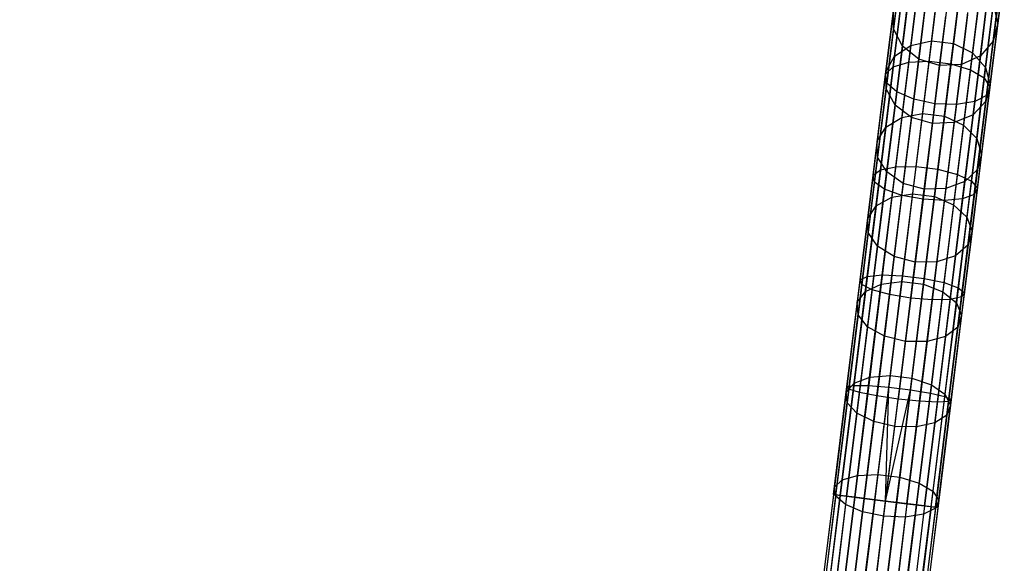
# Model space of a CAD drawing. Extents: x -189 to 189, y -189 to 189.
# Tile 569 of 591: x 4 to 23, y 166 to 176. Entities that reach past the tile are written whole.
import ezdxf

# ---------------------------------------------------------------- set-up
doc = ezdxf.new("R2010")
doc.units = 0
doc.header["$LTSCALE"] = 25.4
doc.layers.get('0').update_dxf_attribs({"linetype": 'CONTINUOUS'})

# ---------------------------------------------------------------- blocks, each defined once
blk = doc.blocks.new('CAMELEON-KENAI-C-12244_STL')
at = {"color": 0}
for p, q in [((20.85, 175.42, -10.7), (21.081, 177.287, -11.636)), ((20.85, 175.42, -10.7), (21.081, 177.287, -11.636)), ((21.141, 175.508, -10.417), (21.376, 177.403, -11.366)), ((21.141, 175.508, -10.417), (21.376, 177.403, -11.366)), ((21.526, 175.528, -10.262), (21.763, 177.439, -11.219)), ((21.526, 175.528, -10.262), (21.763, 177.439, -11.219)), ((21.939, 175.477, -10.262), (22.176, 177.388, -11.219)), ((21.939, 175.477, -10.262), (22.176, 177.388, -11.219)), ((20.703, 175.279, -11.063), (20.93, 177.11, -11.98)), ((20.703, 175.279, -11.063), (20.93, 177.11, -11.98)), ((20.973, 177.107, -148.419), (20.853, 176.135, -150.128)), ((20.973, 177.107, -148.419), (20.853, 176.135, -150.128)), ((21.723, 177.119, -150.823), (21.573, 175.909, -152.531)), ((21.723, 177.119, -150.823), (21.573, 175.909, -152.531)), ((22.308, 175.364, -10.417), (22.542, 177.259, -11.366)), ((22.308, 175.364, -10.417), (22.542, 177.259, -11.366)), ((22.949, 177.233, -148.606), (22.826, 176.242, -150.351)), ((22.949, 177.233, -148.606), (22.826, 176.242, -150.351)), ((21.329, 177.025, -150.732), (21.18, 175.824, -152.425)), ((21.329, 177.025, -150.732), (21.18, 175.824, -152.425)), ((22.136, 177.068, -150.823), (21.986, 175.858, -152.531)), ((22.136, 177.068, -150.823), (21.986, 175.858, -152.531)), ((22.569, 175.207, -10.7), (22.8, 177.074, -11.636)), ((22.569, 175.207, -10.7), (22.8, 177.074, -11.636)), ((20.726, 175.11, -11.442), (20.948, 176.904, -12.341)), ((20.726, 175.11, -11.442), (20.948, 176.904, -12.341)), ((21.021, 176.801, -150.565), (20.874, 175.618, -152.234)), ((21.021, 176.801, -150.565), (20.874, 175.618, -152.234)), ((21.14, 176.762, -148.256), (21.022, 175.809, -149.934)), ((21.14, 176.762, -148.256), (21.022, 175.809, -149.934)), ((22.495, 176.88, -150.732), (22.347, 175.68, -152.425)), ((22.495, 176.88, -150.732), (22.347, 175.68, -152.425)), ((22.677, 175.035, -11.063), (22.904, 176.866, -11.98)), ((22.677, 175.035, -11.063), (22.904, 176.866, -11.98)), ((22.861, 176.873, -148.419), (22.74, 175.901, -150.128)), ((22.861, 176.873, -148.419), (22.74, 175.901, -150.128)), ((20.914, 174.942, -11.772), (21.132, 176.703, -12.655)), ((20.914, 174.942, -11.772), (21.132, 176.703, -12.655)), ((21.236, 174.804, -11.997), (21.452, 176.543, -12.868)), ((21.236, 174.804, -11.997), (21.452, 176.543, -12.868)), ((22.615, 176.58, -148.256), (22.497, 175.626, -149.934)), ((22.615, 176.58, -148.256), (22.497, 175.626, -149.934)), ((22.74, 176.588, -150.565), (22.593, 175.405, -152.234)), ((22.74, 176.588, -150.565), (22.593, 175.405, -152.234)), ((22.613, 174.877, -11.442), (22.835, 176.67, -12.341)), ((22.613, 174.877, -11.442), (22.835, 176.67, -12.341)), ((22.74, 176.588, -150.565), (22.826, 176.242, -150.351)), ((22.74, 176.588, -150.565), (22.826, 176.242, -150.351)), ((20.852, 176.486, -150.351), (20.709, 175.326, -151.988)), ((20.852, 176.486, -150.351), (20.709, 175.326, -151.988)), ((20.853, 176.135, -150.128), (20.852, 176.486, -150.351)), ((20.853, 176.135, -150.128), (20.852, 176.486, -150.351)), ((21.447, 176.505, -148.145), (21.33, 175.563, -149.802)), ((21.447, 176.505, -148.145), (21.33, 175.563, -149.802)), ((21.85, 176.451, -12.943), (21.636, 174.72, -12.076)), ((21.85, 176.451, -12.943), (21.636, 174.72, -12.076)), ((21.725, 175.441, -149.755), (21.841, 176.378, -148.106)), ((21.725, 175.441, -149.755), (21.841, 176.378, -148.106)), ((22.044, 174.704, -11.997), (22.259, 176.443, -12.868)), ((22.044, 174.704, -11.997), (22.259, 176.443, -12.868)), ((22.254, 176.405, -148.145), (22.138, 175.463, -149.802)), ((22.254, 176.405, -148.145), (22.138, 175.463, -149.802)), ((22.389, 174.76, -11.772), (22.607, 176.52, -12.655)), ((22.389, 174.76, -11.772), (22.607, 176.52, -12.655)), ((22.826, 176.242, -150.351), (22.683, 175.082, -151.988)), ((22.826, 176.242, -150.351), (22.683, 175.082, -151.988)), ((22.826, 176.242, -150.351), (22.74, 175.901, -150.128)), ((22.826, 176.242, -150.351), (22.74, 175.901, -150.128)), ((20.853, 176.135, -150.128), (20.712, 174.999, -151.731)), ((20.853, 176.135, -150.128), (20.712, 174.999, -151.731)), ((21.022, 175.809, -149.934), (20.853, 176.135, -150.128)), ((21.022, 175.809, -149.934), (20.853, 176.135, -150.128)), ((20.874, 175.618, -152.234), (21.18, 175.824, -152.425)), ((20.874, 175.618, -152.234), (21.18, 175.824, -152.425)), ((21.022, 175.809, -149.934), (20.884, 174.694, -151.507)), ((21.022, 175.809, -149.934), (20.884, 174.694, -151.507)), ((21.18, 175.824, -152.425), (21.011, 174.462, -153.99)), ((21.18, 175.824, -152.425), (21.011, 174.462, -153.99)), ((21.33, 175.563, -149.802), (21.022, 175.809, -149.934)), ((21.33, 175.563, -149.802), (21.022, 175.809, -149.934)), ((21.18, 175.824, -152.425), (21.573, 175.909, -152.531)), ((21.18, 175.824, -152.425), (21.573, 175.909, -152.531)), ((21.573, 175.909, -152.531), (21.403, 174.535, -154.108)), ((21.573, 175.909, -152.531), (21.403, 174.535, -154.108)), ((21.573, 175.909, -152.531), (21.986, 175.858, -152.531)), ((21.573, 175.909, -152.531), (21.986, 175.858, -152.531)), ((21.986, 175.858, -152.531), (21.816, 174.484, -154.108)), ((21.986, 175.858, -152.531), (21.816, 174.484, -154.108)), ((21.986, 175.858, -152.531), (22.347, 175.68, -152.425)), ((21.986, 175.858, -152.531), (22.347, 175.68, -152.425)), ((22.74, 175.901, -150.128), (22.497, 175.626, -149.934)), ((22.74, 175.901, -150.128), (22.497, 175.626, -149.934)), ((22.74, 175.901, -150.128), (22.6, 174.765, -151.731)), ((22.74, 175.901, -150.128), (22.6, 174.765, -151.731)), ((20.874, 175.618, -152.234), (20.708, 174.276, -153.775)), ((20.874, 175.618, -152.234), (20.708, 174.276, -153.775)), ((20.709, 175.326, -151.988), (20.874, 175.618, -152.234)), ((20.709, 175.326, -151.988), (20.874, 175.618, -152.234)), ((22.497, 175.626, -149.934), (22.138, 175.463, -149.802)), ((22.497, 175.626, -149.934), (22.138, 175.463, -149.802)), ((22.347, 175.68, -152.425), (22.178, 174.317, -153.99)), ((22.347, 175.68, -152.425), (22.178, 174.317, -153.99)), ((22.347, 175.68, -152.425), (22.593, 175.405, -152.234)), ((22.347, 175.68, -152.425), (22.593, 175.405, -152.234)), ((22.497, 175.626, -149.934), (22.359, 174.511, -151.507)), ((22.497, 175.626, -149.934), (22.359, 174.511, -151.507)), ((20.608, 173.468, -9.962), (20.85, 175.42, -10.7)), ((20.608, 173.468, -9.962), (20.85, 175.42, -10.7)), ((20.703, 175.279, -11.063), (20.85, 175.42, -10.7)), ((20.703, 175.279, -11.063), (20.85, 175.42, -10.7)), ((20.85, 175.42, -10.7), (21.141, 175.508, -10.417)), ((20.85, 175.42, -10.7), (21.141, 175.508, -10.417)), ((20.896, 173.526, -9.668), (21.141, 175.508, -10.417)), ((20.896, 173.526, -9.668), (21.141, 175.508, -10.417)), ((21.141, 175.508, -10.417), (21.526, 175.528, -10.262)), ((21.141, 175.508, -10.417), (21.526, 175.528, -10.262)), ((21.33, 175.563, -149.802), (21.194, 174.462, -151.356)), ((21.33, 175.563, -149.802), (21.194, 174.462, -151.356)), ((21.279, 173.531, -9.507), (21.526, 175.528, -10.262)), ((21.279, 173.531, -9.507), (21.526, 175.528, -10.262)), ((21.725, 175.441, -149.755), (21.33, 175.563, -149.802)), ((21.725, 175.441, -149.755), (21.33, 175.563, -149.802)), ((21.526, 175.528, -10.262), (21.939, 175.477, -10.262)), ((21.526, 175.528, -10.262), (21.939, 175.477, -10.262)), ((21.589, 174.345, -151.302), (21.725, 175.441, -149.755)), ((21.589, 174.345, -151.302), (21.725, 175.441, -149.755)), ((21.692, 173.479, -9.507), (21.939, 175.477, -10.262)), ((21.692, 173.479, -9.507), (21.939, 175.477, -10.262)), ((22.138, 175.463, -149.802), (21.725, 175.441, -149.755)), ((22.138, 175.463, -149.802), (21.725, 175.441, -149.755)), ((21.939, 175.477, -10.262), (22.308, 175.364, -10.417)), ((21.939, 175.477, -10.262), (22.308, 175.364, -10.417)), ((22.138, 175.463, -149.802), (22.001, 174.362, -151.356)), ((22.138, 175.463, -149.802), (22.001, 174.362, -151.356)), ((20.466, 173.365, -10.339), (20.703, 175.279, -11.063)), ((20.466, 173.365, -10.339), (20.703, 175.279, -11.063)), ((20.709, 175.326, -151.988), (20.546, 174.01, -153.499)), ((20.709, 175.326, -151.988), (20.546, 174.01, -153.499)), ((20.726, 175.11, -11.442), (20.703, 175.279, -11.063)), ((20.726, 175.11, -11.442), (20.703, 175.279, -11.063)), ((20.712, 174.999, -151.731), (20.709, 175.326, -151.988)), ((20.712, 174.999, -151.731), (20.709, 175.326, -151.988)), ((22.062, 173.382, -9.668), (22.308, 175.364, -10.417)), ((22.062, 173.382, -9.668), (22.308, 175.364, -10.417)), ((22.308, 175.364, -10.417), (22.569, 175.207, -10.7)), ((22.308, 175.364, -10.417), (22.569, 175.207, -10.7)), ((22.593, 175.405, -152.234), (22.427, 174.063, -153.775)), ((22.593, 175.405, -152.234), (22.427, 174.063, -153.775)), ((22.593, 175.405, -152.234), (22.683, 175.082, -151.988)), ((22.593, 175.405, -152.234), (22.683, 175.082, -151.988)), ((20.493, 173.235, -10.733), (20.726, 175.11, -11.442)), ((20.493, 173.235, -10.733), (20.726, 175.11, -11.442)), ((20.914, 174.942, -11.772), (20.726, 175.11, -11.442)), ((20.914, 174.942, -11.772), (20.726, 175.11, -11.442)), ((22.327, 173.255, -9.962), (22.569, 175.207, -10.7)), ((22.327, 173.255, -9.962), (22.569, 175.207, -10.7)), ((22.683, 175.082, -151.988), (22.52, 173.765, -153.499)), ((22.683, 175.082, -151.988), (22.52, 173.765, -153.499)), ((22.569, 175.207, -10.7), (22.677, 175.035, -11.063)), ((22.569, 175.207, -10.7), (22.677, 175.035, -11.063)), ((22.683, 175.082, -151.988), (22.6, 174.765, -151.731)), ((22.683, 175.082, -151.988), (22.6, 174.765, -151.731)), ((20.712, 174.999, -151.731), (20.552, 173.71, -153.211)), ((20.712, 174.999, -151.731), (20.552, 173.71, -153.211)), ((20.686, 173.101, -11.077), (20.914, 174.942, -11.772)), ((20.686, 173.101, -11.077), (20.914, 174.942, -11.772)), ((20.884, 174.694, -151.507), (20.712, 174.999, -151.731)), ((20.884, 174.694, -151.507), (20.712, 174.999, -151.731)), ((21.236, 174.804, -11.997), (20.914, 174.942, -11.772)), ((21.236, 174.804, -11.997), (20.914, 174.942, -11.772)), ((22.381, 173.001, -10.733), (22.613, 174.877, -11.442)), ((22.381, 173.001, -10.733), (22.613, 174.877, -11.442)), ((22.613, 174.877, -11.442), (22.389, 174.76, -11.772)), ((22.613, 174.877, -11.442), (22.389, 174.76, -11.772)), ((22.44, 173.12, -10.339), (22.677, 175.035, -11.063)), ((22.44, 173.12, -10.339), (22.677, 175.035, -11.063)), ((22.677, 175.035, -11.063), (22.613, 174.877, -11.442)), ((22.677, 175.035, -11.063), (22.613, 174.877, -11.442)), ((20.884, 174.694, -151.507), (20.727, 173.428, -152.961)), ((20.884, 174.694, -151.507), (20.727, 173.428, -152.961)), ((21.194, 174.462, -151.356), (20.884, 174.694, -151.507)), ((21.194, 174.462, -151.356), (20.884, 174.694, -151.507)), ((21.011, 172.986, -11.309), (21.236, 174.804, -11.997)), ((21.011, 172.986, -11.309), (21.236, 174.804, -11.997)), ((21.636, 174.72, -12.076), (21.236, 174.804, -11.997)), ((21.636, 174.72, -12.076), (21.236, 174.804, -11.997)), ((21.636, 174.72, -12.076), (21.412, 172.911, -11.392)), ((21.636, 174.72, -12.076), (21.412, 172.911, -11.392)), ((22.044, 174.704, -11.997), (21.636, 174.72, -12.076)), ((22.044, 174.704, -11.997), (21.636, 174.72, -12.076)), ((21.818, 172.887, -11.309), (22.044, 174.704, -11.997)), ((21.818, 172.887, -11.309), (22.044, 174.704, -11.997)), ((22.389, 174.76, -11.772), (22.044, 174.704, -11.997)), ((22.389, 174.76, -11.772), (22.044, 174.704, -11.997)), ((22.161, 172.919, -11.077), (22.389, 174.76, -11.772)), ((22.161, 172.919, -11.077), (22.389, 174.76, -11.772)), ((22.6, 174.765, -151.731), (22.359, 174.511, -151.507)), ((22.6, 174.765, -151.731), (22.359, 174.511, -151.507)), ((22.6, 174.765, -151.731), (22.44, 173.476, -153.211)), ((22.6, 174.765, -151.731), (22.44, 173.476, -153.211)), ((21.011, 174.462, -153.99), (21.403, 174.535, -154.108)), ((21.011, 174.462, -153.99), (21.403, 174.535, -154.108)), ((21.403, 174.535, -154.108), (21.215, 173.012, -155.539)), ((21.403, 174.535, -154.108), (21.215, 173.012, -155.539)), ((21.403, 174.535, -154.108), (21.816, 174.484, -154.108)), ((21.403, 174.535, -154.108), (21.816, 174.484, -154.108)), ((22.359, 174.511, -151.507), (22.001, 174.362, -151.356)), ((22.359, 174.511, -151.507), (22.001, 174.362, -151.356)), ((22.359, 174.511, -151.507), (22.202, 173.245, -152.961)), ((22.359, 174.511, -151.507), (22.202, 173.245, -152.961)), ((20.708, 174.276, -153.775), (21.011, 174.462, -153.99)), ((20.708, 174.276, -153.775), (21.011, 174.462, -153.99)), ((21.011, 174.462, -153.99), (20.824, 172.951, -155.409)), ((21.011, 174.462, -153.99), (20.824, 172.951, -155.409)), ((21.194, 174.462, -151.356), (21.039, 173.212, -152.79)), ((21.194, 174.462, -151.356), (21.039, 173.212, -152.79)), ((21.589, 174.345, -151.302), (21.194, 174.462, -151.356)), ((21.589, 174.345, -151.302), (21.194, 174.462, -151.356)), ((21.435, 173.101, -152.73), (21.589, 174.345, -151.302)), ((21.435, 173.101, -152.73), (21.589, 174.345, -151.302)), ((22.001, 174.362, -151.356), (21.589, 174.345, -151.302)), ((22.001, 174.362, -151.356), (21.589, 174.345, -151.302)), ((21.816, 174.484, -154.108), (21.627, 172.961, -155.539)), ((21.816, 174.484, -154.108), (21.627, 172.961, -155.539)), ((21.816, 174.484, -154.108), (22.178, 174.317, -153.99)), ((21.816, 174.484, -154.108), (22.178, 174.317, -153.99)), ((22.001, 174.362, -151.356), (21.846, 173.113, -152.79)), ((22.001, 174.362, -151.356), (21.846, 173.113, -152.79)), ((22.178, 174.317, -153.99), (21.991, 172.807, -155.409)), ((22.178, 174.317, -153.99), (21.991, 172.807, -155.409)), ((22.178, 174.317, -153.99), (22.427, 174.063, -153.775)), ((22.178, 174.317, -153.99), (22.427, 174.063, -153.775)), ((20.708, 174.276, -153.775), (20.524, 172.787, -155.173)), ((20.708, 174.276, -153.775), (20.524, 172.787, -155.173)), ((20.546, 174.01, -153.499), (20.708, 174.276, -153.775)), ((20.546, 174.01, -153.499), (20.708, 174.276, -153.775)), ((20.546, 174.01, -153.499), (20.365, 172.55, -154.871)), ((20.546, 174.01, -153.499), (20.365, 172.55, -154.871)), ((20.552, 173.71, -153.211), (20.546, 174.01, -153.499)), ((20.552, 173.71, -153.211), (20.546, 174.01, -153.499)), ((22.427, 174.063, -153.775), (22.243, 172.575, -155.173)), ((22.427, 174.063, -153.775), (22.243, 172.575, -155.173)), ((22.427, 174.063, -153.775), (22.52, 173.765, -153.499)), ((22.427, 174.063, -153.775), (22.52, 173.765, -153.499)), ((22.52, 173.765, -153.499), (22.339, 172.306, -154.871)), ((22.52, 173.765, -153.499), (22.339, 172.306, -154.871)), ((22.52, 173.765, -153.499), (22.44, 173.476, -153.211)), ((22.52, 173.765, -153.499), (22.44, 173.476, -153.211)), ((20.552, 173.71, -153.211), (20.375, 172.28, -154.555)), ((20.552, 173.71, -153.211), (20.375, 172.28, -154.555)), ((20.727, 173.428, -152.961), (20.552, 173.71, -153.211)), ((20.727, 173.428, -152.961), (20.552, 173.71, -153.211)), ((20.358, 171.451, -9.43), (20.608, 173.468, -9.962)), ((20.358, 171.451, -9.43), (20.608, 173.468, -9.962)), ((20.466, 173.365, -10.339), (20.608, 173.468, -9.962)), ((20.466, 173.365, -10.339), (20.608, 173.468, -9.962)), ((20.727, 173.428, -152.961), (20.553, 172.025, -154.279)), ((20.727, 173.428, -152.961), (20.553, 172.025, -154.279)), ((20.608, 173.468, -9.962), (20.896, 173.526, -9.668)), ((20.608, 173.468, -9.962), (20.896, 173.526, -9.668)), ((20.642, 171.479, -9.127), (20.896, 173.526, -9.668)), ((20.642, 171.479, -9.127), (20.896, 173.526, -9.668)), ((21.039, 173.212, -152.79), (20.727, 173.428, -152.961)), ((21.039, 173.212, -152.79), (20.727, 173.428, -152.961)), ((20.896, 173.526, -9.668), (21.279, 173.531, -9.507)), ((20.896, 173.526, -9.668), (21.279, 173.531, -9.507)), ((21.023, 171.466, -8.961), (21.279, 173.531, -9.507)), ((21.023, 171.466, -8.961), (21.279, 173.531, -9.507)), ((21.279, 173.531, -9.507), (21.692, 173.479, -9.507)), ((21.279, 173.531, -9.507), (21.692, 173.479, -9.507)), ((21.436, 171.415, -8.961), (21.692, 173.479, -9.507)), ((21.436, 171.415, -8.961), (21.692, 173.479, -9.507)), ((21.692, 173.479, -9.507), (22.062, 173.382, -9.668)), ((21.692, 173.479, -9.507), (22.062, 173.382, -9.668)), ((21.809, 171.334, -9.127), (22.062, 173.382, -9.668)), ((21.809, 171.334, -9.127), (22.062, 173.382, -9.668)), ((22.062, 173.382, -9.668), (22.327, 173.255, -9.962)), ((22.062, 173.382, -9.668), (22.327, 173.255, -9.962)), ((22.44, 173.476, -153.211), (22.202, 173.245, -152.961)), ((22.44, 173.476, -153.211), (22.202, 173.245, -152.961)), ((22.44, 173.476, -153.211), (22.263, 172.047, -154.555)), ((22.44, 173.476, -153.211), (22.263, 172.047, -154.555)), ((20.221, 171.387, -9.817), (20.466, 173.365, -10.339)), ((20.221, 171.387, -9.817), (20.466, 173.365, -10.339)), ((20.254, 171.298, -10.222), (20.493, 173.235, -10.733)), ((20.254, 171.298, -10.222), (20.493, 173.235, -10.733)), ((20.493, 173.235, -10.733), (20.466, 173.365, -10.339)), ((20.493, 173.235, -10.733), (20.466, 173.365, -10.339)), ((20.686, 173.101, -11.077), (20.493, 173.235, -10.733)), ((20.686, 173.101, -11.077), (20.493, 173.235, -10.733)), ((21.039, 173.212, -152.79), (20.868, 171.827, -154.092)), ((21.039, 173.212, -152.79), (20.868, 171.827, -154.092)), ((21.435, 173.101, -152.73), (21.039, 173.212, -152.79)), ((21.435, 173.101, -152.73), (21.039, 173.212, -152.79)), ((22.202, 173.245, -152.961), (21.846, 173.113, -152.79)), ((22.202, 173.245, -152.961), (21.846, 173.113, -152.79)), ((22.202, 173.245, -152.961), (22.028, 171.842, -154.279)), ((22.202, 173.245, -152.961), (22.028, 171.842, -154.279)), ((22.077, 171.238, -9.43), (22.327, 173.255, -9.962)), ((22.077, 171.238, -9.43), (22.327, 173.255, -9.962)), ((22.327, 173.255, -9.962), (22.44, 173.12, -10.339)), ((22.327, 173.255, -9.962), (22.44, 173.12, -10.339)), ((20.451, 171.199, -10.574), (20.686, 173.101, -11.077)), ((20.451, 171.199, -10.574), (20.686, 173.101, -11.077)), ((21.011, 172.986, -11.309), (20.686, 173.101, -11.077)), ((21.011, 172.986, -11.309), (20.686, 173.101, -11.077)), ((20.824, 172.951, -155.409), (21.215, 173.012, -155.539)), ((20.824, 172.951, -155.409), (21.215, 173.012, -155.539)), ((21.215, 173.012, -155.539), (21.01, 171.355, -156.809)), ((21.215, 173.012, -155.539), (21.01, 171.355, -156.809)), ((21.215, 173.012, -155.539), (21.627, 172.961, -155.539)), ((21.215, 173.012, -155.539), (21.627, 172.961, -155.539)), ((21.264, 171.722, -154.026), (21.435, 173.101, -152.73)), ((21.264, 171.722, -154.026), (21.435, 173.101, -152.73)), ((21.846, 173.113, -152.79), (21.435, 173.101, -152.73)), ((21.846, 173.113, -152.79), (21.435, 173.101, -152.73)), ((21.846, 173.113, -152.79), (21.675, 171.727, -154.092)), ((21.846, 173.113, -152.79), (21.675, 171.727, -154.092)), ((22.141, 171.064, -10.222), (22.381, 173.001, -10.733)), ((22.141, 171.064, -10.222), (22.381, 173.001, -10.733)), ((22.381, 173.001, -10.733), (22.161, 172.919, -11.077)), ((22.381, 173.001, -10.733), (22.161, 172.919, -11.077)), ((22.195, 171.142, -9.817), (22.44, 173.12, -10.339)), ((22.195, 171.142, -9.817), (22.44, 173.12, -10.339)), ((22.44, 173.12, -10.339), (22.381, 173.001, -10.733)), ((22.44, 173.12, -10.339), (22.381, 173.001, -10.733)), ((20.524, 172.787, -155.173), (20.824, 172.951, -155.409)), ((20.524, 172.787, -155.173), (20.824, 172.951, -155.409)), ((20.824, 172.951, -155.409), (20.621, 171.307, -156.67)), ((20.824, 172.951, -155.409), (20.621, 171.307, -156.67)), ((20.779, 171.109, -10.814), (21.011, 172.986, -11.309)), ((20.779, 171.109, -10.814), (21.011, 172.986, -11.309)), ((21.412, 172.911, -11.392), (21.011, 172.986, -11.309)), ((21.412, 172.911, -11.392), (21.011, 172.986, -11.309)), ((21.412, 172.911, -11.392), (21.18, 171.041, -10.898)), ((21.412, 172.911, -11.392), (21.18, 171.041, -10.898)), ((21.818, 172.887, -11.309), (21.412, 172.911, -11.392)), ((21.818, 172.887, -11.309), (21.412, 172.911, -11.392)), ((21.627, 172.961, -155.539), (21.422, 171.304, -156.809)), ((21.627, 172.961, -155.539), (21.422, 171.304, -156.809)), ((21.586, 171.009, -10.814), (21.818, 172.887, -11.309)), ((21.586, 171.009, -10.814), (21.818, 172.887, -11.309)), ((21.627, 172.961, -155.539), (21.991, 172.807, -155.409)), ((21.627, 172.961, -155.539), (21.991, 172.807, -155.409)), ((22.161, 172.919, -11.077), (21.818, 172.887, -11.309)), ((22.161, 172.919, -11.077), (21.818, 172.887, -11.309)), ((21.926, 171.017, -10.574), (22.161, 172.919, -11.077)), ((21.926, 171.017, -10.574), (22.161, 172.919, -11.077)), ((20.524, 172.787, -155.173), (20.323, 171.168, -156.415)), ((20.524, 172.787, -155.173), (20.323, 171.168, -156.415)), ((20.365, 172.55, -154.871), (20.524, 172.787, -155.173)), ((20.365, 172.55, -154.871), (20.524, 172.787, -155.173)), ((21.991, 172.807, -155.409), (21.787, 171.163, -156.67)), ((21.991, 172.807, -155.409), (21.787, 171.163, -156.67)), ((21.991, 172.807, -155.409), (22.243, 172.575, -155.173)), ((21.991, 172.807, -155.409), (22.243, 172.575, -155.173)), ((20.365, 172.55, -154.871), (20.168, 170.962, -156.089)), ((20.365, 172.55, -154.871), (20.168, 170.962, -156.089)), ((20.375, 172.28, -154.555), (20.365, 172.55, -154.871)), ((20.375, 172.28, -154.555), (20.365, 172.55, -154.871)), ((22.243, 172.575, -155.173), (22.042, 170.955, -156.415)), ((22.243, 172.575, -155.173), (22.042, 170.955, -156.415)), ((22.243, 172.575, -155.173), (22.339, 172.306, -154.871)), ((22.243, 172.575, -155.173), (22.339, 172.306, -154.871)), ((20.375, 172.28, -154.555), (20.183, 170.725, -155.747)), ((20.375, 172.28, -154.555), (20.183, 170.725, -155.747)), ((20.553, 172.025, -154.279), (20.375, 172.28, -154.555)), ((20.553, 172.025, -154.279), (20.375, 172.28, -154.555)), ((22.339, 172.306, -154.871), (22.142, 170.718, -156.089)), ((22.339, 172.306, -154.871), (22.142, 170.718, -156.089)), ((22.339, 172.306, -154.871), (22.263, 172.047, -154.555)), ((22.339, 172.306, -154.871), (22.263, 172.047, -154.555)), ((20.553, 172.025, -154.279), (20.364, 170.497, -155.45)), ((20.553, 172.025, -154.279), (20.364, 170.497, -155.45)), ((20.868, 171.827, -154.092), (20.553, 172.025, -154.279)), ((20.868, 171.827, -154.092), (20.553, 172.025, -154.279)), ((22.263, 172.047, -154.555), (22.028, 171.842, -154.279)), ((22.263, 172.047, -154.555), (22.028, 171.842, -154.279)), ((22.263, 172.047, -154.555), (22.07, 170.491, -155.747)), ((22.263, 172.047, -154.555), (22.07, 170.491, -155.747)), ((20.868, 171.827, -154.092), (20.681, 170.319, -155.248)), ((20.868, 171.827, -154.092), (20.681, 170.319, -155.248)), ((21.264, 171.722, -154.026), (20.868, 171.827, -154.092)), ((21.264, 171.722, -154.026), (20.868, 171.827, -154.092)), ((21.079, 170.221, -155.177), (21.264, 171.722, -154.026)), ((21.079, 170.221, -155.177), (21.264, 171.722, -154.026)), ((21.675, 171.727, -154.092), (21.264, 171.722, -154.026)), ((21.675, 171.727, -154.092), (21.264, 171.722, -154.026)), ((21.675, 171.727, -154.092), (21.488, 170.219, -155.248)), ((21.675, 171.727, -154.092), (21.488, 170.219, -155.248)), ((22.028, 171.842, -154.279), (21.675, 171.727, -154.092)), ((22.028, 171.842, -154.279), (21.675, 171.727, -154.092)), ((22.028, 171.842, -154.279), (21.839, 170.315, -155.45)), ((22.028, 171.842, -154.279), (21.839, 170.315, -155.45)), ((19.971, 169.366, -9.501), (20.221, 171.387, -9.817)), ((19.971, 169.366, -9.501), (20.221, 171.387, -9.817)), ((20.103, 169.39, -9.108), (20.358, 171.451, -9.43)), ((20.103, 169.39, -9.108), (20.358, 171.451, -9.43)), ((20.221, 171.387, -9.817), (20.358, 171.451, -9.43)), ((20.221, 171.387, -9.817), (20.358, 171.451, -9.43)), ((20.254, 171.298, -10.222), (20.221, 171.387, -9.817)), ((20.254, 171.298, -10.222), (20.221, 171.387, -9.817)), ((20.358, 171.451, -9.43), (20.642, 171.479, -9.127)), ((20.358, 171.451, -9.43), (20.642, 171.479, -9.127)), ((20.383, 169.387, -8.8), (20.642, 171.479, -9.127)), ((20.383, 169.387, -8.8), (20.642, 171.479, -9.127)), ((20.621, 171.307, -156.67), (21.01, 171.355, -156.809)), ((20.621, 171.307, -156.67), (21.01, 171.355, -156.809)), ((20.642, 171.479, -9.127), (21.023, 171.466, -8.961)), ((20.642, 171.479, -9.127), (21.023, 171.466, -8.961)), ((20.762, 169.358, -8.632), (21.023, 171.466, -8.961)), ((20.762, 169.358, -8.632), (21.023, 171.466, -8.961)), ((21.01, 171.355, -156.809), (20.79, 169.58, -157.907)), ((21.01, 171.355, -156.809), (20.79, 169.58, -157.907)), ((21.01, 171.355, -156.809), (21.422, 171.304, -156.809)), ((21.01, 171.355, -156.809), (21.422, 171.304, -156.809)), ((21.023, 171.466, -8.961), (21.436, 171.415, -8.961)), ((21.023, 171.466, -8.961), (21.436, 171.415, -8.961)), ((21.175, 169.307, -8.632), (21.436, 171.415, -8.961)), ((21.175, 169.307, -8.632), (21.436, 171.415, -8.961)), ((21.436, 171.415, -8.961), (21.809, 171.334, -9.127)), ((21.436, 171.415, -8.961), (21.809, 171.334, -9.127)), ((21.55, 169.243, -8.8), (21.809, 171.334, -9.127)), ((21.55, 169.243, -8.8), (21.809, 171.334, -9.127)), ((21.809, 171.334, -9.127), (22.077, 171.238, -9.43)), ((21.809, 171.334, -9.127), (22.077, 171.238, -9.43)), ((20.008, 169.318, -9.912), (20.254, 171.298, -10.222)), ((20.008, 169.318, -9.912), (20.254, 171.298, -10.222)), ((20.323, 171.168, -156.415), (20.108, 169.434, -157.487)), ((20.323, 171.168, -156.415), (20.108, 169.434, -157.487)), ((20.168, 170.962, -156.089), (20.323, 171.168, -156.415)), ((20.168, 170.962, -156.089), (20.323, 171.168, -156.415)), ((20.21, 169.256, -10.271), (20.451, 171.199, -10.574)), ((20.21, 169.256, -10.271), (20.451, 171.199, -10.574)), ((20.451, 171.199, -10.574), (20.254, 171.298, -10.222)), ((20.451, 171.199, -10.574), (20.254, 171.298, -10.222)), ((20.323, 171.168, -156.415), (20.621, 171.307, -156.67)), ((20.323, 171.168, -156.415), (20.621, 171.307, -156.67)), ((20.621, 171.307, -156.67), (20.403, 169.546, -157.758)), ((20.621, 171.307, -156.67), (20.403, 169.546, -157.758)), ((20.779, 171.109, -10.814), (20.451, 171.199, -10.574)), ((20.779, 171.109, -10.814), (20.451, 171.199, -10.574)), ((21.422, 171.304, -156.809), (21.202, 169.529, -157.907)), ((21.422, 171.304, -156.809), (21.202, 169.529, -157.907)), ((21.422, 171.304, -156.809), (21.787, 171.163, -156.67)), ((21.422, 171.304, -156.809), (21.787, 171.163, -156.67)), ((21.787, 171.163, -156.67), (21.569, 169.402, -157.758)), ((21.787, 171.163, -156.67), (21.569, 169.402, -157.758)), ((21.787, 171.163, -156.67), (22.042, 170.955, -156.415)), ((21.787, 171.163, -156.67), (22.042, 170.955, -156.415)), ((21.822, 169.177, -9.108), (22.077, 171.238, -9.43)), ((21.822, 169.177, -9.108), (22.077, 171.238, -9.43)), ((21.945, 169.121, -9.501), (22.195, 171.142, -9.817)), ((21.945, 169.121, -9.501), (22.195, 171.142, -9.817)), ((22.077, 171.238, -9.43), (22.195, 171.142, -9.817)), ((22.077, 171.238, -9.43), (22.195, 171.142, -9.817)), ((22.195, 171.142, -9.817), (22.141, 171.064, -10.222)), ((22.195, 171.142, -9.817), (22.141, 171.064, -10.222)), ((20.168, 170.962, -156.089), (19.958, 169.261, -157.14)), ((20.168, 170.962, -156.089), (19.958, 169.261, -157.14)), ((20.183, 170.725, -155.747), (20.168, 170.962, -156.089)), ((20.183, 170.725, -155.747), (20.168, 170.962, -156.089)), ((20.541, 169.19, -10.514), (20.779, 171.109, -10.814)), ((20.541, 169.19, -10.514), (20.779, 171.109, -10.814)), ((21.18, 171.041, -10.898), (20.779, 171.109, -10.814)), ((21.18, 171.041, -10.898), (20.779, 171.109, -10.814)), ((21.18, 171.041, -10.898), (20.944, 169.131, -10.6)), ((21.18, 171.041, -10.898), (20.944, 169.131, -10.6)), ((21.586, 171.009, -10.814), (21.18, 171.041, -10.898)), ((21.586, 171.009, -10.814), (21.18, 171.041, -10.898)), ((21.348, 169.09, -10.514), (21.586, 171.009, -10.814)), ((21.348, 169.09, -10.514), (21.586, 171.009, -10.814)), ((21.926, 171.017, -10.574), (21.586, 171.009, -10.814)), ((21.926, 171.017, -10.574), (21.586, 171.009, -10.814)), ((21.685, 169.074, -10.271), (21.926, 171.017, -10.574)), ((21.685, 169.074, -10.271), (21.926, 171.017, -10.574)), ((22.042, 170.955, -156.415), (21.827, 169.221, -157.487)), ((22.042, 170.955, -156.415), (21.827, 169.221, -157.487)), ((21.896, 169.085, -9.912), (22.141, 171.064, -10.222)), ((21.896, 169.085, -9.912), (22.141, 171.064, -10.222)), ((22.141, 171.064, -10.222), (21.926, 171.017, -10.574)), ((22.141, 171.064, -10.222), (21.926, 171.017, -10.574)), ((22.042, 170.955, -156.415), (22.142, 170.718, -156.089)), ((22.042, 170.955, -156.415), (22.142, 170.718, -156.089)), ((20.183, 170.725, -155.747), (19.976, 169.059, -156.777)), ((20.183, 170.725, -155.747), (19.976, 169.059, -156.777)), ((20.364, 170.497, -155.45), (20.183, 170.725, -155.747)), ((20.364, 170.497, -155.45), (20.183, 170.725, -155.747)), ((22.142, 170.718, -156.089), (21.932, 169.017, -157.14)), ((22.142, 170.718, -156.089), (21.932, 169.017, -157.14)), ((22.142, 170.718, -156.089), (22.07, 170.491, -155.747)), ((22.142, 170.718, -156.089), (22.07, 170.491, -155.747)), ((20.364, 170.497, -155.45), (20.161, 168.862, -156.461)), ((20.364, 170.497, -155.45), (20.161, 168.862, -156.461)), ((20.681, 170.319, -155.248), (20.364, 170.497, -155.45)), ((20.681, 170.319, -155.248), (20.364, 170.497, -155.45)), ((22.07, 170.491, -155.747), (21.839, 170.315, -155.45)), ((22.07, 170.491, -155.747), (21.839, 170.315, -155.45)), ((22.07, 170.491, -155.747), (21.864, 168.825, -156.777)), ((22.07, 170.491, -155.747), (21.864, 168.825, -156.777)), ((20.681, 170.319, -155.248), (20.481, 168.704, -156.247)), ((20.681, 170.319, -155.248), (20.481, 168.704, -156.247)), ((21.079, 170.221, -155.177), (20.681, 170.319, -155.248)), ((21.079, 170.221, -155.177), (20.681, 170.319, -155.248)), ((20.879, 168.613, -156.171), (21.079, 170.221, -155.177)), ((20.879, 168.613, -156.171), (21.079, 170.221, -155.177)), ((21.488, 170.219, -155.248), (21.079, 170.221, -155.177)), ((21.488, 170.219, -155.248), (21.079, 170.221, -155.177)), ((21.488, 170.219, -155.248), (21.288, 168.604, -156.247)), ((21.488, 170.219, -155.248), (21.288, 168.604, -156.247)), ((21.839, 170.315, -155.45), (21.488, 170.219, -155.248)), ((21.839, 170.315, -155.45), (21.488, 170.219, -155.248)), ((21.839, 170.315, -155.45), (21.636, 168.679, -156.461)), ((21.839, 170.315, -155.45), (21.636, 168.679, -156.461)), ((20.108, 169.434, -157.487), (20.403, 169.546, -157.758)), ((20.108, 169.434, -157.487), (20.403, 169.546, -157.758)), ((20.403, 169.546, -157.758), (20.172, 167.687, -158.664)), ((20.403, 169.546, -157.758), (20.172, 167.687, -158.664)), ((20.403, 169.546, -157.758), (20.79, 169.58, -157.907)), ((20.403, 169.546, -157.758), (20.79, 169.58, -157.907)), ((20.79, 169.58, -157.907), (20.558, 167.705, -158.82)), ((20.79, 169.58, -157.907), (20.558, 167.705, -158.82)), ((20.79, 169.58, -157.907), (21.202, 169.529, -157.907)), ((20.79, 169.58, -157.907), (21.202, 169.529, -157.907)), ((21.202, 169.529, -157.907), (20.97, 167.654, -158.82)), ((21.202, 169.529, -157.907), (20.97, 167.654, -158.82)), ((21.202, 169.529, -157.907), (21.569, 169.402, -157.758)), ((21.202, 169.529, -157.907), (21.569, 169.402, -157.758)), ((19.718, 167.323, -9.395), (19.971, 169.366, -9.501)), ((19.718, 167.323, -9.395), (19.971, 169.366, -9.501)), ((19.761, 167.318, -9.809), (20.008, 169.318, -9.912)), ((19.761, 167.318, -9.809), (20.008, 169.318, -9.912)), ((19.845, 167.308, -9), (20.103, 169.39, -9.108)), ((19.845, 167.308, -9), (20.103, 169.39, -9.108)), ((20.108, 169.434, -157.487), (19.882, 167.601, -158.38)), ((20.108, 169.434, -157.487), (19.882, 167.601, -158.38)), ((19.958, 169.261, -157.14), (20.108, 169.434, -157.487)), ((19.958, 169.261, -157.14), (20.108, 169.434, -157.487)), ((19.971, 169.366, -9.501), (20.103, 169.39, -9.108)), ((19.971, 169.366, -9.501), (20.103, 169.39, -9.108)), ((20.008, 169.318, -9.912), (19.971, 169.366, -9.501)), ((20.008, 169.318, -9.912), (19.971, 169.366, -9.501)), ((20.21, 169.256, -10.271), (20.008, 169.318, -9.912)), ((20.21, 169.256, -10.271), (20.008, 169.318, -9.912)), ((20.103, 169.39, -9.108), (20.383, 169.387, -8.8)), ((20.103, 169.39, -9.108), (20.383, 169.387, -8.8)), ((20.121, 167.273, -8.691), (20.383, 169.387, -8.8)), ((20.121, 167.273, -8.691), (20.383, 169.387, -8.8)), ((20.383, 169.387, -8.8), (20.762, 169.358, -8.632)), ((20.383, 169.387, -8.8), (20.762, 169.358, -8.632)), ((20.498, 167.227, -8.522), (20.762, 169.358, -8.632)), ((20.498, 167.227, -8.522), (20.762, 169.358, -8.632)), ((20.705, 167.201, -8.5), (20.762, 169.358, -8.632)), ((20.705, 167.201, -8.5), (20.762, 169.358, -8.632)), ((20.705, 167.201, -8.5), (21.175, 169.307, -8.632)), ((20.705, 167.201, -8.5), (21.175, 169.307, -8.632)), ((20.762, 169.358, -8.632), (21.175, 169.307, -8.632)), ((20.762, 169.358, -8.632), (21.175, 169.307, -8.632)), ((20.911, 167.176, -8.522), (21.175, 169.307, -8.632)), ((20.911, 167.176, -8.522), (21.175, 169.307, -8.632)), ((21.175, 169.307, -8.632), (21.55, 169.243, -8.8)), ((21.175, 169.307, -8.632), (21.55, 169.243, -8.8)), ((21.569, 169.402, -157.758), (21.339, 167.542, -158.664)), ((21.569, 169.402, -157.758), (21.339, 167.542, -158.664)), ((21.569, 169.402, -157.758), (21.827, 169.221, -157.487)), ((21.569, 169.402, -157.758), (21.827, 169.221, -157.487)), ((19.958, 169.261, -157.14), (19.735, 167.464, -158.015)), ((19.958, 169.261, -157.14), (19.735, 167.464, -158.015)), ((19.976, 169.059, -156.777), (19.958, 169.261, -157.14)), ((19.976, 169.059, -156.777), (19.958, 169.261, -157.14)), ((19.967, 167.293, -10.169), (20.21, 169.256, -10.271)), ((19.967, 167.293, -10.169), (20.21, 169.256, -10.271)), ((20.541, 169.19, -10.514), (20.21, 169.256, -10.271)), ((20.541, 169.19, -10.514), (20.21, 169.256, -10.271)), ((20.301, 167.251, -10.414), (20.541, 169.19, -10.514)), ((20.301, 167.251, -10.414), (20.541, 169.19, -10.514)), ((20.944, 169.131, -10.6), (20.541, 169.19, -10.514)), ((20.944, 169.131, -10.6), (20.541, 169.19, -10.514)), ((20.705, 167.201, -10.5), (20.944, 169.131, -10.6)), ((20.705, 167.201, -10.5), (20.944, 169.131, -10.6)), ((21.348, 169.09, -10.514), (20.944, 169.131, -10.6)), ((21.348, 169.09, -10.514), (20.944, 169.131, -10.6)), ((21.108, 167.151, -10.414), (21.348, 169.09, -10.514)), ((21.108, 167.151, -10.414), (21.348, 169.09, -10.514)), ((21.288, 167.129, -8.691), (21.55, 169.243, -8.8)), ((21.288, 167.129, -8.691), (21.55, 169.243, -8.8)), ((21.685, 169.074, -10.271), (21.348, 169.09, -10.514)), ((21.685, 169.074, -10.271), (21.348, 169.09, -10.514)), ((21.55, 169.243, -8.8), (21.822, 169.177, -9.108)), ((21.55, 169.243, -8.8), (21.822, 169.177, -9.108)), ((21.564, 167.095, -9), (21.822, 169.177, -9.108)), ((21.564, 167.095, -9), (21.822, 169.177, -9.108)), ((21.827, 169.221, -157.487), (21.6, 167.389, -158.38)), ((21.827, 169.221, -157.487), (21.6, 167.389, -158.38)), ((21.692, 167.079, -9.395), (21.945, 169.121, -9.501)), ((21.692, 167.079, -9.395), (21.945, 169.121, -9.501)), ((21.822, 169.177, -9.108), (21.945, 169.121, -9.501)), ((21.822, 169.177, -9.108), (21.945, 169.121, -9.501)), ((21.827, 169.221, -157.487), (21.932, 169.017, -157.14)), ((21.827, 169.221, -157.487), (21.932, 169.017, -157.14)), ((21.945, 169.121, -9.501), (21.896, 169.085, -9.912)), ((21.945, 169.121, -9.501), (21.896, 169.085, -9.912)), ((19.976, 169.059, -156.777), (19.758, 167.299, -157.635)), ((19.976, 169.059, -156.777), (19.758, 167.299, -157.635)), ((20.161, 168.862, -156.461), (19.976, 169.059, -156.777)), ((20.161, 168.862, -156.461), (19.976, 169.059, -156.777)), ((21.442, 167.11, -10.169), (21.685, 169.074, -10.271)), ((21.442, 167.11, -10.169), (21.685, 169.074, -10.271)), ((21.648, 167.084, -9.809), (21.896, 169.085, -9.912)), ((21.648, 167.084, -9.809), (21.896, 169.085, -9.912)), ((21.896, 169.085, -9.912), (21.685, 169.074, -10.271)), ((21.896, 169.085, -9.912), (21.685, 169.074, -10.271)), ((21.932, 169.017, -157.14), (21.709, 167.22, -158.015)), ((21.932, 169.017, -157.14), (21.709, 167.22, -158.015)), ((21.932, 169.017, -157.14), (21.864, 168.825, -156.777)), ((21.932, 169.017, -157.14), (21.864, 168.825, -156.777)), ((20.161, 168.862, -156.461), (19.948, 167.134, -157.303)), ((20.161, 168.862, -156.461), (19.948, 167.134, -157.303)), ((20.481, 168.704, -156.247), (20.161, 168.862, -156.461)), ((20.481, 168.704, -156.247), (20.161, 168.862, -156.461)), ((21.864, 168.825, -156.777), (21.636, 168.679, -156.461)), ((21.864, 168.825, -156.777), (21.636, 168.679, -156.461)), ((21.864, 168.825, -156.777), (21.646, 167.065, -157.635)), ((21.864, 168.825, -156.777), (21.646, 167.065, -157.635)), ((20.481, 168.704, -156.247), (20.27, 166.998, -157.078)), ((20.481, 168.704, -156.247), (20.27, 166.998, -157.078)), ((20.879, 168.613, -156.171), (20.481, 168.704, -156.247)), ((20.879, 168.613, -156.171), (20.481, 168.704, -156.247)), ((20.669, 166.915, -156.998), (20.879, 168.613, -156.171)), ((20.669, 166.915, -156.998), (20.879, 168.613, -156.171)), ((21.288, 168.604, -156.247), (20.879, 168.613, -156.171)), ((21.288, 168.604, -156.247), (20.879, 168.613, -156.171)), ((21.288, 168.604, -156.247), (21.077, 166.898, -157.078)), ((21.288, 168.604, -156.247), (21.077, 166.898, -157.078)), ((21.636, 168.679, -156.461), (21.288, 168.604, -156.247)), ((21.636, 168.679, -156.461), (21.288, 168.604, -156.247)), ((21.636, 168.679, -156.461), (21.423, 166.952, -157.303)), ((21.636, 168.679, -156.461), (21.423, 166.952, -157.303)), ((19.882, 167.601, -158.38), (19.645, 165.69, -159.083)), ((19.882, 167.601, -158.38), (19.645, 165.69, -159.083)), ((19.735, 167.464, -158.015), (19.882, 167.601, -158.38)), ((19.735, 167.464, -158.015), (19.882, 167.601, -158.38)), ((19.882, 167.601, -158.38), (20.172, 167.687, -158.664)), ((19.882, 167.601, -158.38), (20.172, 167.687, -158.664)), ((20.172, 167.687, -158.664), (19.932, 165.747, -159.378)), ((20.172, 167.687, -158.664), (19.932, 165.747, -159.378)), ((20.172, 167.687, -158.664), (20.558, 167.705, -158.82)), ((20.172, 167.687, -158.664), (20.558, 167.705, -158.82)), ((20.558, 167.705, -158.82), (20.315, 165.749, -159.54)), ((20.558, 167.705, -158.82), (20.315, 165.749, -159.54)), ((20.558, 167.705, -158.82), (20.97, 167.654, -158.82)), ((20.558, 167.705, -158.82), (20.97, 167.654, -158.82)), ((20.97, 167.654, -158.82), (20.728, 165.698, -159.54)), ((20.97, 167.654, -158.82), (20.728, 165.698, -159.54)), ((20.97, 167.654, -158.82), (21.339, 167.542, -158.664)), ((20.97, 167.654, -158.82), (21.339, 167.542, -158.664)), ((19.735, 167.464, -158.015), (19.503, 165.59, -158.705)), ((19.735, 167.464, -158.015), (19.503, 165.59, -158.705)), ((19.758, 167.299, -157.635), (19.735, 167.464, -158.015)), ((19.758, 167.299, -157.635), (19.735, 167.464, -158.015)), ((21.339, 167.542, -158.664), (21.099, 165.602, -159.378)), ((21.339, 167.542, -158.664), (21.099, 165.602, -159.378)), ((21.339, 167.542, -158.664), (21.6, 167.389, -158.38)), ((21.339, 167.542, -158.664), (21.6, 167.389, -158.38)), ((19.718, 167.323, -9.395), (4.327, 43.031, -9.395)), ((19.718, 167.323, -9.395), (4.327, 43.031, -9.605)), ((19.718, 167.323, -9.395), (4.327, 43.031, -9.395)), ((19.718, 167.323, -9.395), (4.327, 43.031, -9.605)), ((19.845, 167.308, -9), (4.327, 43.031, -9.395)), ((19.845, 167.308, -9), (4.327, 43.031, -9.395)), ((19.718, 167.323, -9.395), (4.37, 43.026, -9.809)), ((19.718, 167.323, -9.395), (4.37, 43.026, -9.809)), ((19.761, 167.318, -9.809), (4.37, 43.026, -9.809)), ((19.761, 167.318, -9.809), (4.37, 43.026, -9.809)), ((19.845, 167.308, -9), (4.37, 43.026, -9.191)), ((19.845, 167.308, -9), (4.37, 43.026, -9.191)), ((19.761, 167.318, -9.809), (4.454, 43.015, -10)), ((19.761, 167.318, -9.809), (4.454, 43.015, -10)), ((4.454, 43.015, -9), (19.845, 167.308, -9)), ((4.454, 43.015, -9), (19.845, 167.308, -9)), ((19.761, 167.318, -9.809), (4.576, 43, -10.169)), ((19.761, 167.318, -9.809), (4.576, 43, -10.169)), ((4.576, 43, -8.831), (19.845, 167.308, -9)), ((4.576, 43, -8.831), (19.845, 167.308, -9)), ((19.967, 167.293, -10.169), (4.576, 43, -10.169)), ((19.967, 167.293, -10.169), (4.576, 43, -10.169)), ((4.576, 43, -8.831), (20.121, 167.273, -8.691)), ((4.576, 43, -8.831), (20.121, 167.273, -8.691)), ((19.967, 167.293, -10.169), (4.731, 42.981, -10.309)), ((19.967, 167.293, -10.169), (4.731, 42.981, -10.309)), ((4.731, 42.981, -8.691), (20.121, 167.273, -8.691)), ((4.731, 42.981, -8.691), (20.121, 167.273, -8.691)), ((20.301, 167.251, -10.414), (4.731, 42.981, -10.309)), ((20.301, 167.251, -10.414), (4.731, 42.981, -10.309)), ((4.731, 42.981, -8.691), (20.498, 167.227, -8.522)), ((4.731, 42.981, -8.691), (20.498, 167.227, -8.522)), ((20.301, 167.251, -10.414), (4.91, 42.959, -10.414)), ((20.301, 167.251, -10.414), (4.91, 42.959, -10.414)), ((4.91, 42.959, -8.586), (20.498, 167.227, -8.522)), ((4.91, 42.959, -8.586), (20.498, 167.227, -8.522)), ((5.108, 42.934, -10.478), (20.301, 167.251, -10.414)), ((5.108, 42.934, -10.478), (20.301, 167.251, -10.414)), ((20.498, 167.227, -8.522), (5.108, 42.934, -8.522)), ((20.498, 167.227, -8.522), (5.108, 42.934, -8.522)), ((5.314, 42.909, -10.5), (20.301, 167.251, -10.414)), ((5.314, 42.909, -10.5), (20.301, 167.251, -10.414)), ((19.758, 167.299, -157.635), (19.531, 165.463, -158.31)), ((19.758, 167.299, -157.635), (19.531, 165.463, -158.31)), ((19.845, 167.308, -9), (19.718, 167.323, -9.395)), ((19.718, 167.323, -9.395), (19.761, 167.318, -9.809)), ((19.718, 167.323, -9.395), (19.761, 167.318, -9.809)), ((19.845, 167.308, -9), (19.718, 167.323, -9.395)), ((19.948, 167.134, -157.303), (19.758, 167.299, -157.635)), ((19.948, 167.134, -157.303), (19.758, 167.299, -157.635)), ((19.761, 167.318, -9.809), (19.967, 167.293, -10.169)), ((19.761, 167.318, -9.809), (19.967, 167.293, -10.169)), ((20.121, 167.273, -8.691), (19.845, 167.308, -9)), ((20.121, 167.273, -8.691), (19.845, 167.308, -9)), ((19.967, 167.293, -10.169), (20.301, 167.251, -10.414)), ((19.967, 167.293, -10.169), (20.301, 167.251, -10.414)), ((20.498, 167.227, -8.522), (20.121, 167.273, -8.691)), ((20.498, 167.227, -8.522), (20.121, 167.273, -8.691)), ((20.301, 167.251, -10.414), (20.705, 167.201, -10.5)), ((20.301, 167.251, -10.414), (20.705, 167.201, -10.5)), ((20.705, 167.201, -8.5), (20.498, 167.227, -8.522)), ((20.705, 167.201, -8.5), (20.498, 167.227, -8.522)), ((21.6, 167.389, -158.38), (21.364, 165.477, -159.083)), ((21.6, 167.389, -158.38), (21.364, 165.477, -159.083)), ((21.6, 167.389, -158.38), (21.709, 167.22, -158.015)), ((21.6, 167.389, -158.38), (21.709, 167.22, -158.015)), ((5.314, 42.909, -8.5), (20.705, 167.201, -8.5)), ((5.314, 42.909, -8.5), (20.705, 167.201, -8.5)), ((5.314, 42.909, -10.5), (20.705, 167.201, -10.5)), ((5.314, 42.909, -10.5), (20.705, 167.201, -10.5)), ((5.52, 42.883, -10.478), (20.705, 167.201, -10.5)), ((5.52, 42.883, -10.478), (20.705, 167.201, -10.5)), ((5.52, 42.883, -8.522), (20.911, 167.176, -8.522)), ((5.52, 42.883, -8.522), (20.911, 167.176, -8.522)), ((5.52, 42.883, -8.522), (21.288, 167.129, -8.691)), ((5.52, 42.883, -8.522), (21.288, 167.129, -8.691)), ((5.718, 42.859, -10.414), (20.705, 167.201, -10.5)), ((5.718, 42.859, -10.414), (20.705, 167.201, -10.5)), ((21.108, 167.151, -10.414), (5.718, 42.859, -10.414)), ((21.108, 167.151, -10.414), (5.718, 42.859, -10.414)), ((5.718, 42.859, -8.586), (21.288, 167.129, -8.691)), ((5.718, 42.859, -8.586), (21.288, 167.129, -8.691)), ((21.108, 167.151, -10.414), (5.897, 42.837, -10.309)), ((21.108, 167.151, -10.414), (5.897, 42.837, -10.309)), ((21.288, 167.129, -8.691), (5.897, 42.837, -8.691)), ((21.288, 167.129, -8.691), (5.897, 42.837, -8.691)), ((5.897, 42.837, -8.691), (21.564, 167.095, -9)), ((5.897, 42.837, -8.691), (21.564, 167.095, -9)), ((21.108, 167.151, -10.414), (6.051, 42.818, -10.169)), ((21.108, 167.151, -10.414), (6.051, 42.818, -10.169)), ((21.442, 167.11, -10.169), (6.051, 42.818, -10.169)), ((21.442, 167.11, -10.169), (6.051, 42.818, -10.169)), ((6.051, 42.818, -8.831), (21.564, 167.095, -9)), ((6.051, 42.818, -8.831), (21.564, 167.095, -9)), ((21.442, 167.11, -10.169), (6.173, 42.802, -10)), ((21.442, 167.11, -10.169), (6.173, 42.802, -10)), ((21.564, 167.095, -9), (6.173, 42.802, -9)), ((21.564, 167.095, -9), (6.173, 42.802, -9)), ((21.442, 167.11, -10.169), (6.258, 42.792, -9.809)), ((21.442, 167.11, -10.169), (6.258, 42.792, -9.809)), ((21.564, 167.095, -9), (6.258, 42.792, -9.191)), ((21.564, 167.095, -9), (6.258, 42.792, -9.191)), ((21.648, 167.084, -9.809), (6.258, 42.792, -9.809)), ((21.648, 167.084, -9.809), (6.258, 42.792, -9.809)), ((21.692, 167.079, -9.395), (6.258, 42.792, -9.191)), ((21.692, 167.079, -9.395), (6.258, 42.792, -9.191)), ((21.648, 167.084, -9.809), (6.301, 42.787, -9.605)), ((21.648, 167.084, -9.809), (6.301, 42.787, -9.395)), ((21.648, 167.084, -9.809), (6.301, 42.787, -9.605)), ((21.648, 167.084, -9.809), (6.301, 42.787, -9.395)), ((21.692, 167.079, -9.395), (6.301, 42.787, -9.395)), ((21.692, 167.079, -9.395), (6.301, 42.787, -9.395)), ((19.948, 167.134, -157.303), (19.724, 165.332, -157.966)), ((19.948, 167.134, -157.303), (19.724, 165.332, -157.966)), ((20.27, 166.998, -157.078), (19.948, 167.134, -157.303)), ((20.27, 166.998, -157.078), (19.948, 167.134, -157.303)), ((20.705, 167.201, -10.5), (21.108, 167.151, -10.414)), ((20.911, 167.176, -8.522), (20.705, 167.201, -8.5)), ((20.911, 167.176, -8.522), (20.705, 167.201, -8.5)), ((20.705, 167.201, -10.5), (21.108, 167.151, -10.414)), ((21.288, 167.129, -8.691), (20.911, 167.176, -8.522)), ((21.288, 167.129, -8.691), (20.911, 167.176, -8.522)), ((21.108, 167.151, -10.414), (21.442, 167.11, -10.169)), ((21.108, 167.151, -10.414), (21.442, 167.11, -10.169)), ((21.564, 167.095, -9), (21.288, 167.129, -8.691)), ((21.564, 167.095, -9), (21.288, 167.129, -8.691)), ((21.646, 167.065, -157.635), (21.419, 165.229, -158.31)), ((21.646, 167.065, -157.635), (21.419, 165.229, -158.31)), ((21.646, 167.065, -157.635), (21.423, 166.952, -157.303)), ((21.646, 167.065, -157.635), (21.423, 166.952, -157.303)), ((21.442, 167.11, -10.169), (21.648, 167.084, -9.809)), ((21.442, 167.11, -10.169), (21.648, 167.084, -9.809)), ((21.709, 167.22, -158.015), (21.477, 165.345, -158.705)), ((21.709, 167.22, -158.015), (21.477, 165.345, -158.705)), ((21.692, 167.079, -9.395), (21.564, 167.095, -9)), ((21.692, 167.079, -9.395), (21.564, 167.095, -9)), ((21.709, 167.22, -158.015), (21.646, 167.065, -157.635)), ((21.709, 167.22, -158.015), (21.646, 167.065, -157.635)), ((21.648, 167.084, -9.809), (21.692, 167.079, -9.395)), ((21.648, 167.084, -9.809), (21.692, 167.079, -9.395)), ((20.27, 166.998, -157.078), (20.049, 165.219, -157.733)), ((20.27, 166.998, -157.078), (20.049, 165.219, -157.733)), ((20.669, 166.915, -156.998), (20.27, 166.998, -157.078)), ((20.669, 166.915, -156.998), (20.27, 166.998, -157.078)), ((20.45, 165.143, -157.65), (20.669, 166.915, -156.998)), ((20.45, 165.143, -157.65), (20.669, 166.915, -156.998)), ((21.077, 166.898, -157.078), (20.669, 166.915, -156.998)), ((21.077, 166.898, -157.078), (20.669, 166.915, -156.998)), ((21.077, 166.898, -157.078), (20.857, 165.119, -157.733)), ((21.077, 166.898, -157.078), (20.857, 165.119, -157.733)), ((21.423, 166.952, -157.303), (21.077, 166.898, -157.078)), ((21.423, 166.952, -157.303), (21.077, 166.898, -157.078)), ((21.423, 166.952, -157.303), (21.199, 165.149, -157.966)), ((21.423, 166.952, -157.303), (21.199, 165.149, -157.966))]:
    blk.add_line(p, q, dxfattribs=at)

msp = doc.modelspace()

# ---------------------------------------------------------------- block references
at = {"color": 0}
msp.add_blockref('CAMELEON-KENAI-C-12244_STL', (0, 0), dxfattribs=at)

doc.saveas('drawing.dxf')
